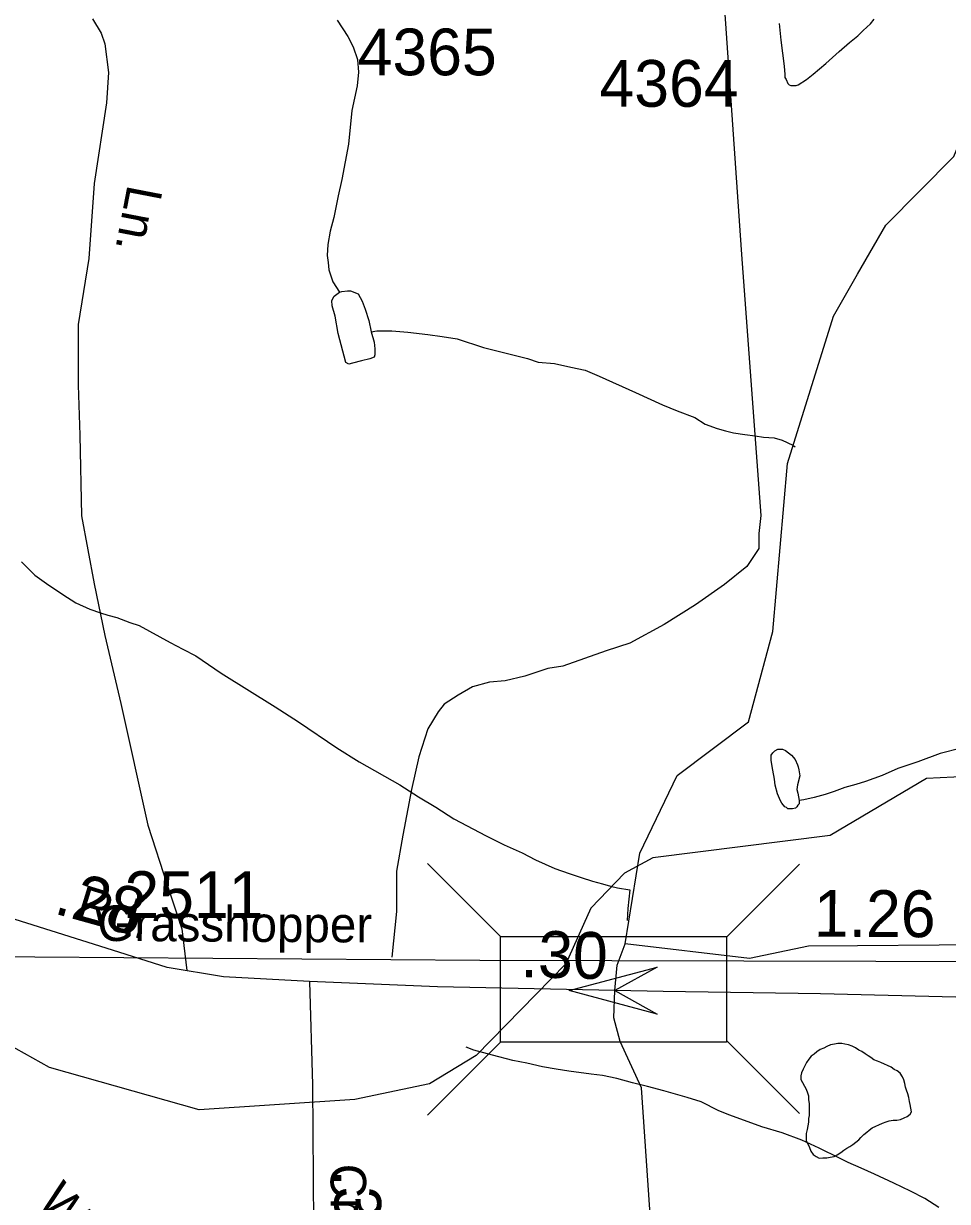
# Model space of a CAD drawing. Extents: x 2169602 to 2449496, y 721995 to 810662.
# Drawn here: x 2398938 to 2401408, y 788318 to 791467 of the extents above; entities that cross this region are included whole.
import ezdxf

# ---------------------------------------------------------------- set-up
doc = ezdxf.new("R2010")
doc.units = 0
doc.layers.add('Default', color=7, linetype='Continuous')

msp = doc.modelspace()

# ---------------------------------------------------------------- linework, layer by layer
at = {"layer": 'Default'}
for p, q in [((2400017.8, 789221.2), (2400212.9, 789026)), ((2400817.4, 789024.7), (2401012.5, 789219.8)), ((2400017.8, 788548.5), (2400212.9, 788743.7)), ((2400817.4, 788748.7), (2401012.5, 788553.6))]:
    msp.add_line(p, q, dxfattribs=at)
for points in [[(2401167.1, 790796.5), (2401242.9, 790928), (2401424.9, 791111.3), (2401597.8, 791527.6), (2401768.8, 792295.1), (2401732.3, 792412.4), (2401730.1, 792504.8), (2401740.9, 792836.9)], [(2400794.1, 791762.7), (2400857.2, 790849.4), (2400909.1, 790152), (2400903.3, 790104), (2400903.7, 790063.9), (2400871.9, 790015.8), (2400812.1, 789967.4), (2400734.4, 789913), (2400650.8, 789860.5), (2400559.2, 789810.2), (2400495.3, 789789.7), (2400379.5, 789749.1), (2400339.6, 789742.9), (2400277.8, 789722.6), (2400225.8, 789710.2), (2400183.9, 789706.1), (2400137.8, 789693.8), (2400100, 789671.6), (2400062.3, 789647.4), (2400046.3, 789627.3), (2400018.6, 789581.1), (2399995, 789507), (2399975.4, 789419), (2399952.1, 789296.9), (2399934.8, 789200.9), (2399935.4, 789092.9), (2399922.1, 788970.7)], [(2399121.9, 791479.2), (2399145.7, 791441), (2399155.3, 791412.3), (2399164.9, 791335.8), (2399160.1, 791254.6), (2399126.6, 791039.5), (2399112.3, 790838.7), (2399083.7, 790661.9), (2399083.7, 790499.8), (2399088.4, 790366), (2399093.2, 790150.9), (2399126.6, 789969.3), (2399155.3, 789830.7), (2399198.3, 789649), (2399269.9, 789324), (2399322.5, 789161.5), (2399360.7, 789046.7), (2399374.2, 788935.2)], [(2399776.3, 791475.9), (2399804.8, 791432.2), (2399818.8, 791404.2), (2399831.1, 791370.3), (2399833.1, 791336.3), (2399829.6, 791300.3), (2399815.7, 791234.3), (2399806.3, 791144.5), (2399788.8, 791050.1), (2399779.4, 791006.1), (2399767.5, 790948.3), (2399757.7, 790912), (2399751.7, 790876), (2399749.7, 790846.3), (2399752.1, 790828.1), (2399754, 790808.4), (2399764.4, 790776.4), (2399782.3, 790748.5)], [(2400958.4, 791466.7), (2400962.1, 791422.7), (2400971, 791352.8), (2400973.2, 791330.6), (2400973.2, 791322.9), (2400976.9, 791317.1), (2400981, 791306.7), (2400984.7, 791302.9), (2400989, 791301), (2400997.2, 791301), (2401003.1, 791300.9), (2401008.9, 791302.9), (2401030.8, 791317), (2401048.9, 791331.3), (2401082.5, 791359.5), (2401118.6, 791391.8), (2401146.3, 791415.9), (2401168, 791433.8), (2401182.2, 791447.8), (2401201.8, 791466), (2401211.9, 791478.2)], [(2400545.9, 789006.9), (2400585.9, 789248.8), (2400684.9, 789456.7), (2400875.8, 789600.5), (2400940.8, 789841.8), (2400980, 790290.5), (2401102.8, 790684.9), (2401167.1, 790796.5)], [(2399867.2, 790642.8), (2399875.2, 790614.8), (2399877.4, 790597), (2399877.2, 790580.8), (2399875.4, 790575), (2399863.7, 790570.7), (2399841.3, 790564.8), (2399817.3, 790558.6), (2399807.7, 790556.5), (2399799.5, 790560.6), (2399779.2, 790638.2), (2399771.2, 790684.1), (2399762.6, 790712.2), (2399762.4, 790726.4), (2399768.7, 790738.4), (2399782.3, 790748.5)], [(2399782.3, 790748.5), (2399788.6, 790750.4), (2399804.2, 790752.5), (2399812.2, 790752.5), (2399832.7, 790744.6), (2399843, 790724.8), (2399850.8, 790702.9), (2399861, 790672.9), (2399867.2, 790642.8)], [(2399867.2, 790642.8), (2399882.7, 790644.9), (2399893, 790645), (2399922.7, 790645.3), (2399965, 790641.4), (2400018.9, 790635.7), (2400057, 790629.9), (2400097.4, 790624.2), (2400167.4, 790600.7), (2400217.2, 790588.6), (2400285.3, 790571.4), (2400313.4, 790561.5), (2400357.4, 790557.7), (2400401.3, 790547.8), (2400439.5, 790540), (2400477.2, 790524.2), (2400573.8, 790480.8), (2400645.9, 790447.2), (2400685.7, 790431.4), (2400732.1, 790413.8), (2400760.2, 790395.8), (2400792.2, 790384.1), (2400814.1, 790378.3), (2400836.2, 790372.5), (2400866, 790368.4), (2400893.9, 790364.6), (2400916.2, 790360.9), (2400944.3, 790359), (2400966.4, 790353.3), (2400994.3, 790339.3), (2401000.5, 790335.5)], [(2398932.5, 790027.6), (2398968.6, 789992.2), (2398999, 789970.1), (2399043.3, 789940.3), (2399077.5, 789918.5), (2399115.4, 789901), (2399143.5, 789891.1), (2399163.4, 789885.2), (2399187.4, 789879.2), (2399221.7, 789865.4), (2399247.5, 789857.5), (2399330.1, 789812.1), (2399364.2, 789794.4), (2399398.2, 789776.3), (2399466.1, 789730.7), (2399610.8, 789639.9), (2399673, 789600.1), (2399775.3, 789530.6), (2399835.4, 789493.2), (2399943.8, 789431.8), (2399993.7, 789399.9), (2400040.2, 789372.1), (2400088.4, 789340.5), (2400174.3, 789295.1), (2400222.7, 789271.2), (2400270.9, 789249.7), (2400306.6, 789231.7), (2400358.7, 789208), (2400396.8, 789194.5), (2400428.8, 789184.4), (2400458.9, 789174.6), (2400485.4, 789166.9), (2400507.3, 789160.8), (2400525.4, 789156.8), (2400559.2, 789151.3)], [(2401644.2, 789544.9), (2401628.4, 789537.2), (2401620.4, 789533.1), (2401598.3, 789532.7), (2401574.7, 789530.7), (2401532.3, 789534.2), (2401496.6, 789534.3), (2401464.4, 789531.9), (2401444.5, 789530.1), (2401388.5, 789515.4), (2401328.6, 789493.2), (2401275.1, 789475), (2401232.9, 789456.6), (2401189, 789440.5), (2401163, 789432.3), (2401133.2, 789424.2), (2401105.1, 789414.3), (2401081.4, 789406.1), (2401051.4, 789397.7), (2401023.7, 789391.7), (2401011.4, 789389.5)], [(2400965.3, 789383.1), (2400961.6, 789389.3), (2400953.2, 789407.3), (2400947.5, 789431.2), (2400945.4, 789446.9), (2400941.3, 789471.1), (2400936.6, 789497), (2400936.8, 789511.1), (2400940.9, 789517), (2400946.8, 789523), (2400954.8, 789527.1), (2400966.7, 789527.3), (2400974.5, 789523.3), (2400982.5, 789517.2), (2400990.9, 789511.5), (2401000.8, 789499.4), (2401006.9, 789485.5), (2401009, 789479.5), (2401011, 789471.5), (2401013.1, 789455.4), (2401007.3, 789431.5), (2401005.3, 789419.6), (2401007.5, 789409.6), (2401011.4, 789389.5)], [(2404648, 788485.4), (2404414.1, 788591.9), (2404030, 788714.6), (2403746, 788746.6), (2403562.9, 788812.7), (2403361.9, 789053), (2403245.1, 789075.1), (2401920, 789085.7), (2401820, 789169.8), (2401719.1, 789368.7), (2401534.9, 789457.7), (2401352, 789448.3), (2401094.1, 789296.1), (2400620, 789236.9), (2400544.9, 789195.8), (2400454.1, 789102.5), (2400388.1, 788953.1), (2400148, 788708.6), (2400023.1, 788632.4), (2399824, 788590.6), (2399407.1, 788563), (2399007, 788676.2), (2398872.9, 788751.1)], [(2401011.4, 789389.5), (2401011.6, 789385.4), (2401011.4, 789381.4), (2401007.7, 789377.5), (2401005.3, 789373.4), (2401001.8, 789369.5), (2400993.8, 789367.4), (2400989.5, 789367.3), (2400981.3, 789367.3), (2400977.8, 789371.5), (2400973.5, 789373.3), (2400965.3, 789383.1)], [(2406260.9, 788962.2), (2404935.8, 788972.9), (2404835.8, 789056.9), (2404734.9, 789255.8), (2404550.8, 789344.9), (2404367.8, 789335.5), (2404109.9, 789183.3), (2403635.8, 789124.1), (2403560.8, 789083), (2403469.9, 788989.7), (2403403.9, 788840.2), (2403163.8, 788595.8), (2403038.9, 788519.6), (2402839.8, 788477.8), (2402422.9, 788450.2), (2402022.9, 788563.4), (2401888.8, 788638.3), (2401787.9, 788755.1), (2401670.8, 788970.8), (2401604, 789004.9), (2401167.1, 789001.2)], [(2399702.8, 788906.2), (2399472.6, 788918.8), (2399321.9, 788943.9), (2399175.4, 788990), (2398782, 789113.5), (2398438.3, 789231.9)], [(2400559.2, 789151.3), (2400553.5, 789101.1), (2400551.6, 789069.3)], [(2400182.9, 786839.4), (2400616.8, 788231.3), (2400590, 788622.2), (2400532.5, 788746), (2400516.4, 788809.1), (2400518.5, 788881.7), (2400525.1, 788949.9), (2400545.9, 789006.9)], [(2401167.1, 789001.2), (2401036.8, 789000.1), (2400878.9, 788967.3), (2400545.9, 789006.9)], [(2405022, 788699.7), (2404974.9, 788697.6), (2404882.8, 788751), (2404631.2, 788891.3), (2404526.5, 788922.7), (2404457.5, 788933.2), (2404281.7, 788933.2), (2402960.1, 788949.9), (2401569.4, 788958.3), (2400157.8, 788962.5), (2398968.1, 788970.9), (2398414.6, 788977.1)], [(2400518.5, 788881.7), (2400045, 788891.5), (2399702.8, 788906.2)], [(2399702.8, 788906.2), (2399710.1, 788629.8), (2399714.3, 788131.3), (2399725.8, 787369)], [(2401430.5, 788864.3), (2401068.3, 788872.7), (2400648.3, 788879.5), (2400518.5, 788881.7)], [(2401385.2, 788301.9), (2401347.3, 788325.9), (2401309.4, 788345.4), (2401264.9, 788367.1), (2401213.2, 788391.2), (2401177.1, 788406.8), (2401142.7, 788422.5), (2401118.9, 788434.2), (2401064.9, 788460.2), (2401018.8, 788481.8), (2400966.3, 788501.5), (2400912, 788517.4), (2400826.3, 788548.7), (2400796.3, 788560.4), (2400749.8, 788584.5), (2400712.3, 788595.9), (2400649.7, 788613.9), (2400605.8, 788625.4), (2400565.9, 788635.1), (2400524, 788647.1), (2400485.7, 788654.9), (2400455.7, 788658.6), (2400395.9, 788666.5), (2400362, 788672), (2400325.5, 788677.9), (2400283.3, 788687.5), (2400245.6, 788695.3), (2400191.4, 788709.2), (2400141.8, 788722.7), (2400121.3, 788730.7)], [(2401312, 788557.6), (2401310.3, 788567.6), (2401308.1, 788577.7), (2401306, 788585.7), (2401304.4, 788595.7), (2401301.7, 788605.8), (2401298, 788615.7), (2401295.8, 788623.7), (2401294.1, 788633.7), (2401291.5, 788643.4), (2401287.8, 788651.3), (2401281.8, 788661.5), (2401273.8, 788667.2), (2401265.6, 788671.3), (2401257.6, 788677.4), (2401247.6, 788681.3), (2401239.4, 788685.4), (2401229.5, 788689.3), (2401221.1, 788693), (2401211.1, 788697), (2401203.3, 788703), (2401195.5, 788707.1), (2401187.5, 788712.7), (2401179.1, 788718.8), (2401171.3, 788722.9), (2401161.7, 788728.8), (2401153.5, 788732.9), (2401143.4, 788736.8), (2401133.6, 788738.7), (2401125.4, 788740.4), (2401115.1, 788740.7), (2401105.5, 788738.5), (2401095.4, 788736.4), (2401085.4, 788732.2), (2401077.4, 788728.1), (2401067.3, 788724.4), (2401059.1, 788718.3), (2401051.3, 788712.2), (2401043.5, 788706.1), (2401037.6, 788698.1), (2401031.4, 788690), (2401027.6, 788682.1), (2401021.8, 788672.1), (2401017.9, 788662.1), (2401015.7, 788653.9), (2401015.7, 788643.7), (2401020, 788635.9), (2401025.9, 788626), (2401029.8, 788618.1), (2401034.1, 788608.2), (2401036.2, 788600.1), (2401036.2, 788590), (2401038.2, 788579.9), (2401038.4, 788570.2), (2401038.4, 788558), (2401038.4, 788548.2), (2401036.4, 788540.1), (2401036.4, 788529.9), (2401034.7, 788520), (2401032.7, 788510.2), (2401030.4, 788500), (2401030.6, 788490.2), (2401030.6, 788480.1), (2401034.7, 788472.2), (2401039, 788462.2), (2401042.9, 788452.3), (2401048.7, 788444.1), (2401056.7, 788438.4), (2401065.1, 788434.3), (2401074.7, 788434.4), (2401085, 788434.5), (2401094.6, 788436.3), (2401104.9, 788438.4), (2401112.6, 788442.5), (2401123.1, 788448.6), (2401130.9, 788454.8), (2401139.1, 788460.8), (2401147.1, 788464.9), (2401154.7, 788470.6), (2401162.7, 788476.7), (2401170.9, 788482.8), (2401176.4, 788488.8), (2401184.6, 788496.9), (2401192.4, 788503.1), (2401198.6, 788509), (2401206.4, 788515.2), (2401216.4, 788519.3), (2401224.2, 788523), (2401234.2, 788527.2), (2401244.3, 788531.3), (2401252.3, 788533.4), (2401262.5, 788535.5), (2401272.2, 788535.6), (2401282.2, 788537.3), (2401292.3, 788541.5), (2401300.3, 788545.6), (2401308.1, 788551.7), (2401312, 788557.6)]]:
    msp.add_lwpolyline(points, dxfattribs=at)
for points in [[(2400212.9, 789026), (2400817.4, 789026), (2400817.4, 788743.7), (2400212.9, 788743.7)], [(2400632.2, 788818.6), (2400396.6, 788881.7), (2400632.2, 788944.8), (2400518.5, 788881.7)]]:
    msp.add_lwpolyline(points, close=True, dxfattribs=at)

# ---------------------------------------------------------------- texts
for s, p in [('4365', (2399831.2, 791328.3)), ('4364', (2400477.6, 791244.2)), ('2511', (2399207.6, 789075.8))]:
    msp.add_text(s, height=125, dxfattribs=at).set_placement(p)
for s, height, rotation, p in [('Ln.', 95, 259.0725, (2399216.7, 791038.7)), ('.28', 125, 344.4676, (2399015.9, 789088.8)), ('Rd.', 95, 342.9532, (2399072.3, 789074.7)), ('1.26', 125, 359.6758, (2401050.4, 789026.1)), ('Grasshopper', 95, 359.6624, (2399135.3, 789014.6)), ('.30', 125, 358.5151, (2400265.9, 788918.1)), ('Crickett', 95, 270.2298, (2399758.6, 788418.8)), ('.30', 125, 270.8987, (2399767.4, 788404.1)), ('William', 95, 311.4603, (2398972.9, 788316.1))]:
    msp.add_text(s, height=height, rotation=rotation, dxfattribs=at).set_placement(p)

doc.saveas('drawing.dxf')
